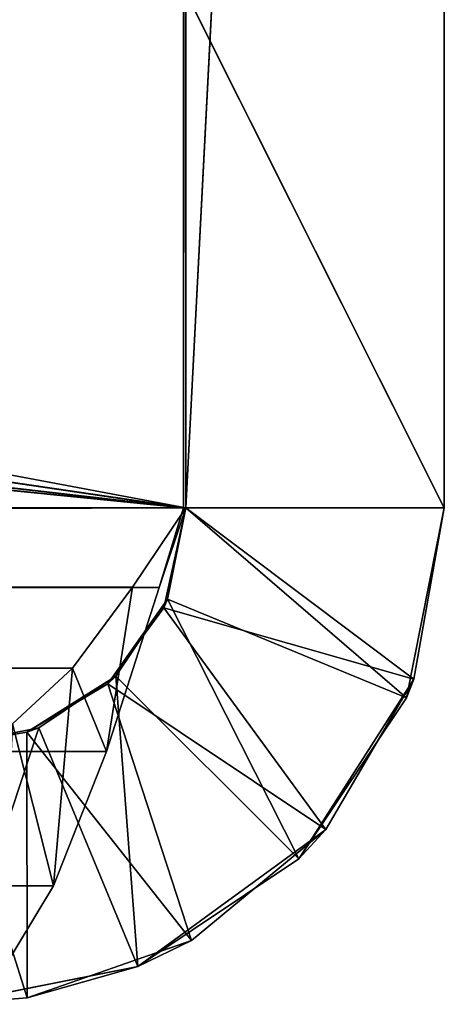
# Model space of a CAD drawing. Header units: millimetres. Extents: x 237 to 401, y 0 to 141.
# Tile 624 of 656: x 363.04 to 364.35, y 122.54 to 125.59. Entities that reach past the tile are written whole.
import ezdxf

# ---------------------------------------------------------------- set-up
doc = ezdxf.new("R2010")
doc.units = ezdxf.units.MM
doc.header["$LTSCALE"] = 25.4
doc.layers.get('0').update_dxf_attribs({"true_color": 0xff5454})

# ---------------------------------------------------------------- blocks, each defined once
blk = doc.blocks.new('VELERO-I-8042-8043.STL')
at = {"color": 7, "true_color": 0xffffff}
for p, q in [((126.8093, 32.2535, 18.1723), (127.3974, 195.8143, 18.0553)), ((127.3974, 195.8143, 18.0553), (126.8093, 195.8143, 18.1723)), ((126.8093, 32.2535, 18.1723), (127.3974, 195.8143, 18.0553)), ((126.8093, 195.8143, 17.3723), (127.0912, 195.8143, 17.3162)), ((127.0912, 195.8143, 17.3162), (126.8093, 32.2535, 17.3723)), ((127.0912, 195.8143, 17.3162), (126.8093, 32.2535, 17.3723)), ((126.8093, 195.8143, 18.1723), (127.0912, 195.8143, 17.3162)), ((126.8093, 195.8143, 17.3723), (127.0912, 195.8143, 17.3162)), ((126.8093, 195.8143, 18.1723), (127.0912, 195.8143, 17.3162)), ((127.3974, 195.8143, 18.0553), (126.8093, 195.8143, 18.1723)), ((127.0912, 195.8143, 17.3162), (127.0546, 32.0958, 17.3302)), ((127.0912, 195.8143, 17.3162), (127.0546, 32.0958, 17.3302)), ((127.3302, 195.8143, 17.1565), (127.0546, 32.0958, 17.3302)), ((127.3302, 195.8143, 17.1565), (127.0546, 32.0958, 17.3302)), ((127.0551, 32.1789, 18.1525), (127.3974, 195.8143, 18.0553)), ((127.0551, 32.1789, 18.1525), (127.3974, 195.8143, 18.0553)), ((127.0912, 195.8143, 17.3162), (127.3302, 195.8143, 17.1565)), ((127.3974, 195.8143, 18.0553), (127.0912, 195.8143, 17.3162)), ((127.3974, 195.8143, 18.0553), (127.0912, 195.8143, 17.3162)), ((127.0912, 195.8143, 17.3162), (127.3302, 195.8143, 17.1565)), ((127.3302, 195.8143, 17.1565), (127.3054, 31.9104, 17.1802)), ((127.3302, 195.8143, 17.1565), (127.3054, 31.9104, 17.1802)), ((127.4899, 195.8143, 16.9176), (127.3054, 31.9104, 17.1802)), ((127.4899, 195.8143, 16.9176), (127.3054, 31.9104, 17.1802)), ((127.3302, 195.8143, 17.1565), (127.4899, 195.8143, 16.9176)), ((127.3974, 195.8143, 18.0553), (127.3302, 195.8143, 17.1565)), ((127.3974, 195.8143, 18.0553), (127.3302, 195.8143, 17.1565)), ((127.8959, 195.8143, 17.7222), (127.3302, 195.8143, 17.1565)), ((127.8959, 195.8143, 17.7222), (127.3302, 195.8143, 17.1565)), ((127.3302, 195.8143, 17.1565), (127.4899, 195.8143, 16.9176)), ((127.8959, 195.8143, 17.7222), (127.3974, 195.8143, 18.0553)), ((127.3974, 195.8143, 18.0553), (127.9796, 31.8514, 17.6315)), ((127.3974, 195.8143, 18.0553), (127.9796, 31.8514, 17.6315)), ((127.3974, 195.8143, 18.0553), (127.5638, 32.0152, 17.9743)), ((127.3974, 195.8143, 18.0553), (127.5638, 32.0152, 17.9743)), ((127.8959, 195.8143, 17.7222), (127.3974, 195.8143, 18.0553)), ((127.4899, 195.8143, 16.9176), (127.4781, 31.7249, 16.9444)), ((127.4899, 195.8143, 16.9176), (127.4781, 31.7249, 16.9444)), ((127.5459, 195.8143, 16.6357), (127.4781, 31.7249, 16.9444)), ((127.5459, 195.8143, 16.6357), (127.4781, 31.7249, 16.9444)), ((127.4899, 195.8143, 16.9176), (127.5459, 195.8143, 16.6357)), ((127.8959, 195.8143, 17.7222), (127.4899, 195.8143, 16.9176)), ((127.8959, 195.8143, 17.7222), (127.4899, 195.8143, 16.9176)), ((128.229, 195.8143, 17.2237), (127.4899, 195.8143, 16.9176)), ((128.229, 195.8143, 17.2237), (127.4899, 195.8143, 16.9176)), ((127.4899, 195.8143, 16.9176), (127.5459, 195.8143, 16.6357)), ((127.5459, 195.8143, 16.6357), (127.5459, 31.524, 16.6357)), ((127.5459, 195.8143, 16.6357), (127.5459, 181.4766, 6.162)), ((127.5459, 195.8143, 16.6357), (127.5459, 31.524, 16.6357)), ((127.5459, 183.6551, 5.2348), (127.5459, 195.8143, 16.6357)), ((127.5459, 195.8143, 16.6357), (127.5459, 195.8143, 15.0391)), ((127.5459, 183.6551, 5.2348), (127.5459, 195.8143, 16.6357)), ((127.5459, 182.6826, 5.9726), (127.5459, 195.8143, 16.6357)), ((127.5459, 182.6826, 5.9726), (127.5459, 195.8143, 16.6357)), ((127.5459, 195.8143, 16.6357), (127.5459, 181.4766, 6.162)), ((128.229, 195.8143, 17.2237), (127.5459, 195.8143, 16.6357)), ((128.229, 195.8143, 17.2237), (127.5459, 195.8143, 16.6357)), ((128.3459, 195.8143, 16.6357), (127.5459, 195.8143, 16.6357)), ((128.3459, 195.8143, 16.6357), (127.5459, 195.8143, 16.6357)), ((128.3459, 195.8143, 16.6357), (127.5459, 195.8143, 15.0391)), ((127.5459, 195.8143, 16.6357), (127.5459, 195.8143, 15.0391)), ((128.3459, 195.8143, 16.6357), (127.5459, 195.8143, 15.0391)), ((128.229, 195.8143, 17.2237), (127.8959, 195.8143, 17.7222)), ((127.8959, 195.8143, 17.7222), (128.2514, 31.6877, 17.1662)), ((127.8959, 195.8143, 17.7222), (128.2514, 31.6877, 17.1662)), ((127.8959, 195.8143, 17.7222), (127.9796, 31.8514, 17.6315)), ((127.8959, 195.8143, 17.7222), (127.9796, 31.8514, 17.6315)), ((128.229, 195.8143, 17.2237), (127.8959, 195.8143, 17.7222)), ((128.3459, 195.8143, 16.6357), (128.229, 195.8143, 17.2237)), ((128.229, 195.8143, 17.2237), (128.3459, 31.524, 16.6357)), ((128.229, 195.8143, 17.2237), (128.3459, 31.524, 16.6357)), ((128.229, 195.8143, 17.2237), (128.2514, 31.6877, 17.1662)), ((128.229, 195.8143, 17.2237), (128.2514, 31.6877, 17.1662)), ((128.3459, 195.8143, 16.6357), (128.229, 195.8143, 17.2237)), ((128.3459, 31.524, 16.6357), (128.3459, 195.8143, 16.6357)), ((128.3459, 181.4766, 6.162), (128.3459, 195.8143, 16.6357)), ((128.3459, 31.524, 16.6357), (128.3459, 195.8143, 16.6357)), ((128.3459, 181.4766, 6.162), (128.3459, 195.8143, 16.6357)), ((128.3459, 182.6826, 5.9726), (128.3459, 195.8143, 16.6357)), ((128.3459, 182.6826, 5.9726), (128.3459, 195.8143, 16.6357)), ((128.3459, 183.6551, 5.2348), (128.3459, 195.8143, 16.6357)), ((128.3459, 195.8143, 15.0391), (128.3459, 195.8143, 16.6357)), ((128.3459, 195.8143, 16.6357), (128.3459, 185.8867, 5.1116)), ((128.3459, 195.8143, 16.6357), (128.3459, 185.8867, 5.1116)), ((128.3459, 183.6551, 5.2348), (128.3459, 195.8143, 16.6357)), ((128.3459, 195.8143, 15.0391), (128.3459, 195.8143, 16.6357)), ((127.5459, 181.4766, 6.162), (127.5459, 31.524, 16.6357)), ((127.5459, 181.4766, 6.162), (127.5459, 31.524, 16.6357)), ((128.3459, 181.4766, 6.162), (128.3459, 31.524, 16.6357)), ((128.3459, 181.4766, 6.162), (128.3459, 31.524, 16.6357)), ((127.5459, 180.3247, 5.7576), (127.5459, 31.524, 16.6357)), ((127.5459, 180.3247, 5.7576), (127.5459, 31.524, 16.6357)), ((128.3459, 180.3247, 5.7576), (128.3459, 31.524, 16.6357)), ((128.3459, 180.3247, 5.7576), (128.3459, 31.524, 16.6357)), ((127.5459, 31.524, 16.6357), (127.5459, 179.5016, 4.8561)), ((127.5459, 31.524, 16.6357), (127.5459, 179.5016, 4.8561)), ((128.3459, 179.5016, 4.8561), (128.3459, 31.524, 16.6357)), ((128.3459, 179.5016, 4.8561), (128.3459, 31.524, 16.6357)), ((127.5459, 31.524, 16.6357), (127.5459, 179.2036, 3.6723)), ((127.5459, 31.524, 16.6357), (127.5459, 179.2036, 3.6723)), ((128.3459, 179.2036, 1.1723), (128.3459, 31.524, 16.6357)), ((128.3459, 179.2036, 1.1723), (128.3459, 31.524, 16.6357)), ((128.3459, 179.2036, 3.6723), (128.3459, 31.524, 16.6357)), ((128.3459, 179.2036, 3.6723), (128.3459, 31.524, 16.6357)), ((126.8093, 32.2535, 18.1723), (127.0551, 32.1789, 18.1525)), ((127.0546, 32.0958, 17.3302), (126.8093, 32.2535, 17.3723)), ((126.8093, 32.2535, 17.3723), (127.0551, 32.1789, 18.1525)), ((126.8093, 32.2535, 18.1723), (127.0551, 32.1789, 18.1525)), ((126.8093, 32.2535, 17.3723), (127.0551, 32.1789, 18.1525)), ((127.0546, 32.0958, 17.3302), (126.8093, 32.2535, 17.3723)), ((127.0546, 32.0958, 17.3302), (127.0551, 32.1789, 18.1525)), ((127.0546, 32.0958, 17.3302), (127.0551, 32.1789, 18.1525)), ((127.0551, 32.1789, 18.1525), (127.5638, 32.0152, 17.9743)), ((127.0551, 32.1789, 18.1525), (127.5638, 32.0152, 17.9743)), ((127.3054, 31.9104, 17.1802), (127.0546, 32.0958, 17.3302)), ((127.0546, 32.0958, 17.3302), (127.5638, 32.0152, 17.9743)), ((127.0546, 32.0958, 17.3302), (127.5638, 32.0152, 17.9743)), ((127.3054, 31.9104, 17.1802), (127.0546, 32.0958, 17.3302)), ((127.1957, 31.709, 17.1317), (39.7248, 32.0082, 17.3302)), ((127.1957, 31.709, 17.1317), (39.7248, 32.0082, 17.3302)), ((127.3054, 31.9104, 17.1802), (127.5638, 32.0152, 17.9743)), ((127.3054, 31.9104, 17.1802), (127.5638, 32.0152, 17.9743)), ((127.5638, 32.0152, 17.9743), (127.9796, 31.8514, 17.6315)), ((127.5638, 32.0152, 17.9743), (127.9796, 31.8514, 17.6315)), ((127.1957, 31.709, 17.1317), (127.0102, 31.9448, 17.3045)), ((127.0102, 31.9448, 17.3045), (127.1368, 31.2577, 17.8059)), ((127.0102, 31.9448, 17.3045), (127.1368, 31.2577, 17.8059)), ((127.1957, 31.709, 17.1317), (127.0102, 31.9448, 17.3045)), ((127.4781, 31.7249, 16.9444), (127.3054, 31.9104, 17.1802)), ((127.3054, 31.9104, 17.1802), (127.9796, 31.8514, 17.6315)), ((127.3054, 31.9104, 17.1802), (127.9796, 31.8514, 17.6315)), ((127.4781, 31.7249, 16.9444), (127.3054, 31.9104, 17.1802)), ((127.4781, 31.7249, 16.9444), (127.9796, 31.8514, 17.6315)), ((127.4781, 31.7249, 16.9444), (127.9796, 31.8514, 17.6315)), ((127.9796, 31.8514, 17.6315), (128.2514, 31.6877, 17.1662)), ((127.9796, 31.8514, 17.6315), (128.2514, 31.6877, 17.1662)), ((127.1957, 31.709, 17.1317), (39.5394, 31.7575, 17.1802)), ((127.1957, 31.709, 17.1317), (39.5394, 31.7575, 17.1802)), ((127.3812, 31.559, 16.881), (39.5394, 31.7575, 17.1802)), ((127.3812, 31.559, 16.881), (39.5394, 31.7575, 17.1802)), ((126.973, 31.723, 18.0778), (127.1368, 31.2577, 17.8059)), ((126.973, 31.723, 18.0778), (127.1368, 31.2577, 17.8059)), ((127.1957, 31.709, 17.1317), (127.1368, 31.2577, 17.8059)), ((127.1957, 31.709, 17.1317), (127.1368, 31.2577, 17.8059)), ((127.3812, 31.559, 16.881), (127.1957, 31.709, 17.1317)), ((127.1957, 31.709, 17.1317), (127.3005, 30.9149, 17.3901)), ((127.1957, 31.709, 17.1317), (127.3005, 30.9149, 17.3901)), ((127.3812, 31.559, 16.881), (127.1957, 31.709, 17.1317)), ((127.5459, 31.524, 16.6357), (127.4781, 31.7249, 16.9444)), ((127.4781, 31.7249, 16.9444), (128.2514, 31.6877, 17.1662)), ((127.4781, 31.7249, 16.9444), (128.2514, 31.6877, 17.1662)), ((127.5459, 31.524, 16.6357), (127.4781, 31.7249, 16.9444)), ((127.5459, 31.524, 16.6357), (128.2514, 31.6877, 17.1662)), ((127.5459, 31.524, 16.6357), (128.2514, 31.6877, 17.1662)), ((128.2514, 31.6877, 17.1662), (128.3459, 31.524, 16.6357)), ((128.2514, 31.6877, 17.1662), (128.3459, 31.524, 16.6357)), ((127.3812, 31.559, 16.881), (39.3539, 31.5848, 16.9444)), ((127.3812, 31.559, 16.881), (39.3539, 31.5848, 16.9444)), ((127.5459, 31.524, 16.6357), (39.3539, 31.5848, 16.9444)), ((127.5459, 31.524, 16.6357), (39.3539, 31.5848, 16.9444)), ((127.3812, 31.559, 16.881), (127.3005, 30.9149, 17.3901)), ((127.3812, 31.559, 16.881), (127.3005, 30.9149, 17.3901)), ((127.5459, 31.524, 16.6357), (127.3812, 31.559, 16.881)), ((127.3812, 31.559, 16.881), (127.4642, 30.7367, 16.8815)), ((127.3812, 31.559, 16.881), (127.4642, 30.7367, 16.8815)), ((127.5459, 31.524, 16.6357), (127.3812, 31.559, 16.881)), ((127.5459, 31.524, 16.6357), (39.1459, 31.524, 16.6357)), ((127.5459, 31.524, 16.6357), (39.1459, 31.524, 16.6357)), ((127.5459, 31.524, 16.6357), (83.3459, 31.5169, 12.154)), ((127.5459, 31.524, 16.6357), (83.3459, 31.5169, 12.154)), ((127.5459, 31.524, 16.6357), (84.9709, 31.5169, 11.7186)), ((127.5459, 31.524, 16.6357), (84.9709, 31.5169, 11.7186)), ((86.1605, 31.5169, 10.529), (127.5459, 31.524, 16.6357)), ((86.1605, 31.5169, 10.529), (127.5459, 31.524, 16.6357)), ((86.5959, 31.5169, 8.904), (127.5459, 31.524, 16.6357)), ((86.5959, 31.5169, 8.904), (127.5459, 31.524, 16.6357)), ((127.5459, 31.524, 16.6357), (127.4642, 30.7367, 16.8815)), ((127.5459, 31.524, 16.6357), (127.4642, 30.7367, 16.8815)), ((127.5388, 30.7169, 16.6357), (127.5459, 31.524, 16.6357)), ((127.5459, 31.524, 16.6357), (127.5388, 30.7169, 1.1723)), ((127.5459, 31.524, 16.6357), (127.5388, 30.7169, 1.1723)), ((127.5388, 30.7169, 16.6357), (127.5459, 31.524, 16.6357)), ((127.5459, 31.524, 1.1723), (127.5459, 31.524, 16.6357)), ((127.5459, 31.524, 1.1723), (127.5459, 31.524, 16.6357)), ((127.5459, 31.524, 1.1723), (127.5459, 31.524, 16.6357)), ((127.5459, 31.524, 16.6357), (128.3459, 31.524, 16.6357)), ((127.5459, 31.524, 16.6357), (128.3459, 31.524, 16.6357)), ((127.5459, 31.524, 16.6357), (128.3459, 31.524, 1.1723)), ((127.5459, 31.524, 16.6357), (128.3459, 31.524, 1.1723)), ((127.5459, 31.524, 1.1723), (127.5459, 31.524, 16.6357)), ((128.3459, 31.524, 16.6357), (128.3459, 31.524, 1.1723)), ((128.3459, 31.524, 16.6357), (128.3459, 31.524, 1.1723)), ((39.3167, 30.8114, 17.1662), (127.1368, 31.2577, 17.8059)), ((39.3167, 30.8114, 17.1662), (127.1368, 31.2577, 17.8059)), ((39.4804, 31.0833, 17.6315), (127.1368, 31.2577, 17.8059)), ((39.4804, 31.0833, 17.6315), (127.1368, 31.2577, 17.8059)), ((127.1368, 31.2577, 17.8059), (127.3005, 30.9149, 17.3901)), ((127.1368, 31.2577, 17.8059), (127.3005, 30.9149, 17.3901)), ((39.3167, 30.8114, 17.1662), (127.3005, 30.9149, 17.3901)), ((39.3167, 30.8114, 17.1662), (127.3005, 30.9149, 17.3901)), ((127.3005, 30.9149, 17.3901), (127.4642, 30.7367, 16.8815)), ((127.3005, 30.9149, 17.3901), (127.4642, 30.7367, 16.8815)), ((39.3167, 30.8114, 17.1662), (127.4642, 30.7367, 16.8815)), ((39.3167, 30.8114, 17.1662), (127.4642, 30.7367, 16.8815)), ((39.153, 30.7169, 16.6357), (127.4642, 30.7367, 16.8815)), ((39.153, 30.7169, 16.6357), (127.4642, 30.7367, 16.8815)), ((127.4642, 30.7367, 16.8815), (127.5388, 30.7169, 16.6357)), ((127.4642, 30.7367, 16.8815), (127.5388, 30.7169, 16.6357)), ((39.153, 30.7169, 16.6357), (127.5388, 30.7169, 16.6357)), ((39.153, 30.7169, 16.6357), (127.5388, 30.7169, 16.6357)), ((83.3459, 30.7169, 12.154), (127.5388, 30.7169, 16.6357)), ((83.3459, 30.7169, 12.154), (127.5388, 30.7169, 16.6357)), ((84.9709, 30.7169, 11.7186), (127.5388, 30.7169, 16.6357)), ((84.9709, 30.7169, 11.7186), (127.5388, 30.7169, 16.6357)), ((86.1605, 30.7169, 10.529), (127.5388, 30.7169, 16.6357)), ((86.1605, 30.7169, 10.529), (127.5388, 30.7169, 16.6357)), ((127.5388, 30.7169, 16.6357), (127.5388, 30.7169, 1.1723)), ((127.5388, 30.7169, 16.6357), (127.5388, 30.7169, 1.1723))]:
    blk.add_line(p, q, dxfattribs=at)
mesh = blk.add_polyface(dxfattribs=at)
corners = [(127.3974, 195.8143, 18.0553), (126.8093, 195.8143, 18.1723), (126.8093, 32.2535, 18.1723)]
mesh.append_faces([[corners[k] for k in face] for face in [(0, 1, 2)]], dxfattribs={"color": 7})
mesh = blk.add_polyface(dxfattribs=at)
corners = [(127.3974, 195.8143, 18.0553), (126.8093, 32.2535, 18.1723), (127.0551, 32.1789, 18.1525)]
mesh.append_faces([[corners[k] for k in face] for face in [(0, 1, 2)]], dxfattribs={"color": 7})
mesh = blk.add_polyface(dxfattribs=at)
corners = [(127.0912, 195.8143, 17.3162), (126.8093, 32.2535, 17.3723), (126.8093, 195.8143, 17.3723)]
mesh.append_faces([[corners[k] for k in face] for face in [(0, 1, 2)]], dxfattribs={"color": 7})
mesh = blk.add_polyface(dxfattribs=at)
corners = [(127.0912, 195.8143, 17.3162), (127.0546, 32.0958, 17.3302), (126.8093, 32.2535, 17.3723)]
mesh.append_faces([[corners[k] for k in face] for face in [(0, 1, 2)]], dxfattribs={"color": 7})
mesh = blk.add_polyface(dxfattribs=at)
corners = [(126.8093, 195.8143, 18.1723), (127.0912, 195.8143, 17.3162), (126.8093, 195.8143, 17.3723)]
mesh.append_faces([[corners[k] for k in face] for face in [(0, 1, 2)]], dxfattribs={"color": 7})
mesh = blk.add_polyface(dxfattribs=at)
corners = [(126.8093, 195.8143, 18.1723), (127.3974, 195.8143, 18.0553), (127.0912, 195.8143, 17.3162)]
mesh.append_faces([[corners[k] for k in face] for face in [(0, 1, 2)]], dxfattribs={"color": 7})
mesh = blk.add_polyface(dxfattribs=at)
corners = [(127.3302, 195.8143, 17.1565), (127.0546, 32.0958, 17.3302), (127.0912, 195.8143, 17.3162)]
mesh.append_faces([[corners[k] for k in face] for face in [(0, 1, 2)]], dxfattribs={"color": 7})
mesh = blk.add_polyface(dxfattribs=at)
corners = [(127.3302, 195.8143, 17.1565), (127.3054, 31.9104, 17.1802), (127.0546, 32.0958, 17.3302)]
mesh.append_faces([[corners[k] for k in face] for face in [(0, 1, 2)]], dxfattribs={"color": 7})
mesh = blk.add_polyface(dxfattribs=at)
corners = [(127.5638, 32.0152, 17.9743), (127.3974, 195.8143, 18.0553), (127.0551, 32.1789, 18.1525)]
mesh.append_faces([[corners[k] for k in face] for face in [(0, 1, 2)]], dxfattribs={"color": 7})
mesh = blk.add_polyface(dxfattribs=at)
corners = [(127.3974, 195.8143, 18.0553), (127.3302, 195.8143, 17.1565), (127.0912, 195.8143, 17.3162)]
mesh.append_faces([[corners[k] for k in face] for face in [(0, 1, 2)]], dxfattribs={"color": 7})
mesh = blk.add_polyface(dxfattribs=at)
corners = [(127.4899, 195.8143, 16.9176), (127.3054, 31.9104, 17.1802), (127.3302, 195.8143, 17.1565)]
mesh.append_faces([[corners[k] for k in face] for face in [(0, 1, 2)]], dxfattribs={"color": 7})
mesh = blk.add_polyface(dxfattribs=at)
corners = [(127.4899, 195.8143, 16.9176), (127.4781, 31.7249, 16.9444), (127.3054, 31.9104, 17.1802)]
mesh.append_faces([[corners[k] for k in face] for face in [(0, 1, 2)]], dxfattribs={"color": 7})
mesh = blk.add_polyface(dxfattribs=at)
corners = [(127.3974, 195.8143, 18.0553), (127.8959, 195.8143, 17.7222), (127.3302, 195.8143, 17.1565)]
mesh.append_faces([[corners[k] for k in face] for face in [(0, 1, 2)]], dxfattribs={"color": 7})
mesh = blk.add_polyface(dxfattribs=at)
corners = [(127.8959, 195.8143, 17.7222), (127.4899, 195.8143, 16.9176), (127.3302, 195.8143, 17.1565)]
mesh.append_faces([[corners[k] for k in face] for face in [(0, 1, 2)]], dxfattribs={"color": 7})
mesh = blk.add_polyface(dxfattribs=at)
corners = [(127.9796, 31.8514, 17.6315), (127.8959, 195.8143, 17.7222), (127.3974, 195.8143, 18.0553)]
mesh.append_faces([[corners[k] for k in face] for face in [(0, 1, 2)]], dxfattribs={"color": 7})
mesh = blk.add_polyface(dxfattribs=at)
corners = [(127.9796, 31.8514, 17.6315), (127.3974, 195.8143, 18.0553), (127.5638, 32.0152, 17.9743)]
mesh.append_faces([[corners[k] for k in face] for face in [(0, 1, 2)]], dxfattribs={"color": 7})
mesh = blk.add_polyface(dxfattribs=at)
corners = [(127.5459, 195.8143, 16.6357), (127.4781, 31.7249, 16.9444), (127.4899, 195.8143, 16.9176)]
mesh.append_faces([[corners[k] for k in face] for face in [(0, 1, 2)]], dxfattribs={"color": 7})
mesh = blk.add_polyface(dxfattribs=at)
corners = [(127.5459, 195.8143, 16.6357), (127.5459, 31.524, 16.6357), (127.4781, 31.7249, 16.9444)]
mesh.append_faces([[corners[k] for k in face] for face in [(0, 1, 2)]], dxfattribs={"color": 7})
mesh = blk.add_polyface(dxfattribs=at)
corners = [(127.8959, 195.8143, 17.7222), (128.229, 195.8143, 17.2237), (127.4899, 195.8143, 16.9176)]
mesh.append_faces([[corners[k] for k in face] for face in [(0, 1, 2)]], dxfattribs={"color": 7})
mesh = blk.add_polyface(dxfattribs=at)
corners = [(128.229, 195.8143, 17.2237), (127.5459, 195.8143, 16.6357), (127.4899, 195.8143, 16.9176)]
mesh.append_faces([[corners[k] for k in face] for face in [(0, 1, 2)]], dxfattribs={"color": 7})
mesh = blk.add_polyface(dxfattribs=at)
corners = [(127.5459, 195.8143, 16.6357), (127.5459, 181.4766, 6.162), (127.5459, 31.524, 16.6357)]
mesh.append_faces([[corners[k] for k in face] for face in [(0, 1, 2)]], dxfattribs={"color": 7})
mesh = blk.add_polyface(dxfattribs=at)
corners = [(127.5459, 195.8143, 15.0391), (127.5459, 183.6551, 5.2348), (127.5459, 195.8143, 16.6357)]
mesh.append_faces([[corners[k] for k in face] for face in [(0, 1, 2)]], dxfattribs={"color": 7})
mesh = blk.add_polyface(dxfattribs=at)
corners = [(127.5459, 195.8143, 16.6357), (127.5459, 183.6551, 5.2348), (127.5459, 182.6826, 5.9726)]
mesh.append_faces([[corners[k] for k in face] for face in [(0, 1, 2)]], dxfattribs={"color": 7})
mesh = blk.add_polyface(dxfattribs=at)
corners = [(127.5459, 195.8143, 16.6357), (127.5459, 182.6826, 5.9726), (127.5459, 181.4766, 6.162)]
mesh.append_faces([[corners[k] for k in face] for face in [(0, 1, 2)]], dxfattribs={"color": 7})
mesh = blk.add_polyface(dxfattribs=at)
corners = [(128.229, 195.8143, 17.2237), (128.3459, 195.8143, 16.6357), (127.5459, 195.8143, 16.6357)]
mesh.append_faces([[corners[k] for k in face] for face in [(0, 1, 2)]], dxfattribs={"color": 7})
mesh = blk.add_polyface(dxfattribs=at)
corners = [(128.3459, 195.8143, 16.6357), (127.5459, 195.8143, 15.0391), (127.5459, 195.8143, 16.6357)]
mesh.append_faces([[corners[k] for k in face] for face in [(0, 1, 2)]], dxfattribs={"color": 7})
mesh = blk.add_polyface(dxfattribs=at)
corners = [(128.3459, 195.8143, 16.6357), (128.3459, 195.8143, 15.0391), (127.5459, 195.8143, 15.0391)]
mesh.append_faces([[corners[k] for k in face] for face in [(0, 1, 2)]], dxfattribs={"color": 7})
mesh = blk.add_polyface(dxfattribs=at)
corners = [(127.8959, 195.8143, 17.7222), (128.2514, 31.6877, 17.1662), (128.229, 195.8143, 17.2237)]
mesh.append_faces([[corners[k] for k in face] for face in [(0, 1, 2)]], dxfattribs={"color": 7})
mesh = blk.add_polyface(dxfattribs=at)
corners = [(127.8959, 195.8143, 17.7222), (127.9796, 31.8514, 17.6315), (128.2514, 31.6877, 17.1662)]
mesh.append_faces([[corners[k] for k in face] for face in [(0, 1, 2)]], dxfattribs={"color": 7})
mesh = blk.add_polyface(dxfattribs=at)
corners = [(128.229, 195.8143, 17.2237), (128.3459, 31.524, 16.6357), (128.3459, 195.8143, 16.6357)]
mesh.append_faces([[corners[k] for k in face] for face in [(0, 1, 2)]], dxfattribs={"color": 7})
mesh = blk.add_polyface(dxfattribs=at)
corners = [(128.229, 195.8143, 17.2237), (128.2514, 31.6877, 17.1662), (128.3459, 31.524, 16.6357)]
mesh.append_faces([[corners[k] for k in face] for face in [(0, 1, 2)]], dxfattribs={"color": 7})
mesh = blk.add_polyface(dxfattribs=at)
corners = [(128.3459, 195.8143, 16.6357), (128.3459, 31.524, 16.6357), (128.3459, 181.4766, 6.162)]
mesh.append_faces([[corners[k] for k in face] for face in [(0, 1, 2)]], dxfattribs={"color": 7})
mesh = blk.add_polyface(dxfattribs=at)
corners = [(128.3459, 195.8143, 16.6357), (128.3459, 181.4766, 6.162), (128.3459, 182.6826, 5.9726)]
mesh.append_faces([[corners[k] for k in face] for face in [(0, 1, 2)]], dxfattribs={"color": 7})
mesh = blk.add_polyface(dxfattribs=at)
corners = [(128.3459, 195.8143, 16.6357), (128.3459, 182.6826, 5.9726), (128.3459, 183.6551, 5.2348)]
mesh.append_faces([[corners[k] for k in face] for face in [(0, 1, 2)]], dxfattribs={"color": 7})
mesh = blk.add_polyface(dxfattribs=at)
corners = [(128.3459, 195.8143, 16.6357), (128.3459, 185.8867, 5.1116), (128.3459, 195.8143, 15.0391)]
mesh.append_faces([[corners[k] for k in face] for face in [(0, 1, 2)]], dxfattribs={"color": 7})
mesh = blk.add_polyface(dxfattribs=at)
corners = [(128.3459, 195.8143, 16.6357), (128.3459, 183.6551, 5.2348), (128.3459, 185.8867, 5.1116)]
mesh.append_faces([[corners[k] for k in face] for face in [(0, 1, 2)]], dxfattribs={"color": 7})
mesh = blk.add_polyface(dxfattribs=at)
corners = [(127.5459, 181.4766, 6.162), (127.5459, 180.3247, 5.7576), (127.5459, 31.524, 16.6357)]
mesh.append_faces([[corners[k] for k in face] for face in [(0, 1, 2)]], dxfattribs={"color": 7})
mesh = blk.add_polyface(dxfattribs=at)
corners = [(128.3459, 181.4766, 6.162), (128.3459, 31.524, 16.6357), (128.3459, 180.3247, 5.7576)]
mesh.append_faces([[corners[k] for k in face] for face in [(0, 1, 2)]], dxfattribs={"color": 7})
mesh = blk.add_polyface(dxfattribs=at)
corners = [(127.5459, 180.3247, 5.7576), (127.5459, 179.5016, 4.8561), (127.5459, 31.524, 16.6357)]
mesh.append_faces([[corners[k] for k in face] for face in [(0, 1, 2)]], dxfattribs={"color": 7})
mesh = blk.add_polyface(dxfattribs=at)
corners = [(128.3459, 180.3247, 5.7576), (128.3459, 31.524, 16.6357), (128.3459, 179.5016, 4.8561)]
mesh.append_faces([[corners[k] for k in face] for face in [(0, 1, 2)]], dxfattribs={"color": 7})
mesh = blk.add_polyface(dxfattribs=at)
corners = [(127.5459, 179.5016, 4.8561), (127.5459, 179.2036, 3.6723), (127.5459, 31.524, 16.6357)]
mesh.append_faces([[corners[k] for k in face] for face in [(0, 1, 2)]], dxfattribs={"color": 7})
mesh = blk.add_polyface(dxfattribs=at)
corners = [(128.3459, 179.5016, 4.8561), (128.3459, 31.524, 16.6357), (128.3459, 179.2036, 3.6723)]
mesh.append_faces([[corners[k] for k in face] for face in [(0, 1, 2)]], dxfattribs={"color": 7})
mesh = blk.add_polyface(dxfattribs=at)
corners = [(127.5459, 179.2036, 3.6723), (127.5459, 31.524, 1.1723), (127.5459, 31.524, 16.6357)]
mesh.append_faces([[corners[k] for k in face] for face in [(0, 1, 2)]], dxfattribs={"color": 7})
mesh = blk.add_polyface(dxfattribs=at)
corners = [(128.3459, 179.2036, 1.1723), (128.3459, 31.524, 16.6357), (128.3459, 31.524, 1.1723)]
mesh.append_faces([[corners[k] for k in face] for face in [(0, 1, 2)]], dxfattribs={"color": 7})
mesh = blk.add_polyface(dxfattribs=at)
corners = [(128.3459, 179.2036, 3.6723), (128.3459, 31.524, 16.6357), (128.3459, 179.2036, 1.1723)]
mesh.append_faces([[corners[k] for k in face] for face in [(0, 1, 2)]], dxfattribs={"color": 7})
mesh = blk.add_polyface(dxfattribs=at)
corners = [(126.8093, 32.2535, 18.1723), (126.8093, 32.2535, 17.3723), (127.0551, 32.1789, 18.1525)]
mesh.append_faces([[corners[k] for k in face] for face in [(0, 1, 2)]], dxfattribs={"color": 7})
mesh = blk.add_polyface(dxfattribs=at)
corners = [(127.0551, 32.1789, 18.1525), (126.8093, 32.2535, 17.3723), (127.0546, 32.0958, 17.3302)]
mesh.append_faces([[corners[k] for k in face] for face in [(0, 1, 2)]], dxfattribs={"color": 7})
mesh = blk.add_polyface(dxfattribs=at)
corners = [(127.0551, 32.1789, 18.1525), (127.0546, 32.0958, 17.3302), (127.5638, 32.0152, 17.9743)]
mesh.append_faces([[corners[k] for k in face] for face in [(0, 1, 2)]], dxfattribs={"color": 7})
mesh = blk.add_polyface(dxfattribs=at)
corners = [(127.5638, 32.0152, 17.9743), (127.0546, 32.0958, 17.3302), (127.3054, 31.9104, 17.1802)]
mesh.append_faces([[corners[k] for k in face] for face in [(0, 1, 2)]], dxfattribs={"color": 7})
mesh = blk.add_polyface(dxfattribs=at)
corners = [(127.1957, 31.709, 17.1317), (39.5394, 31.7575, 17.1802), (39.7248, 32.0082, 17.3302)]
mesh.append_faces([[corners[k] for k in face] for face in [(0, 1, 2)]], dxfattribs={"color": 7})
mesh = blk.add_polyface(dxfattribs=at)
corners = [(127.1957, 31.709, 17.1317), (39.7248, 32.0082, 17.3302), (127.0102, 31.9448, 17.3045)]
mesh.append_faces([[corners[k] for k in face] for face in [(0, 1, 2)]], dxfattribs={"color": 7})
mesh = blk.add_polyface(dxfattribs=at)
corners = [(127.5638, 32.0152, 17.9743), (127.3054, 31.9104, 17.1802), (127.9796, 31.8514, 17.6315)]
mesh.append_faces([[corners[k] for k in face] for face in [(0, 1, 2)]], dxfattribs={"color": 7})
mesh = blk.add_polyface(dxfattribs=at)
corners = [(127.0102, 31.9448, 17.3045), (126.973, 31.723, 18.0778), (127.1368, 31.2577, 17.8059)]
mesh.append_faces([[corners[k] for k in face] for face in [(0, 1, 2)]], dxfattribs={"color": 7})
mesh = blk.add_polyface(dxfattribs=at)
corners = [(127.0102, 31.9448, 17.3045), (127.1368, 31.2577, 17.8059), (127.1957, 31.709, 17.1317)]
mesh.append_faces([[corners[k] for k in face] for face in [(0, 1, 2)]], dxfattribs={"color": 7})
mesh = blk.add_polyface(dxfattribs=at)
corners = [(127.9796, 31.8514, 17.6315), (127.3054, 31.9104, 17.1802), (127.4781, 31.7249, 16.9444)]
mesh.append_faces([[corners[k] for k in face] for face in [(0, 1, 2)]], dxfattribs={"color": 7})
mesh = blk.add_polyface(dxfattribs=at)
corners = [(127.9796, 31.8514, 17.6315), (127.4781, 31.7249, 16.9444), (128.2514, 31.6877, 17.1662)]
mesh.append_faces([[corners[k] for k in face] for face in [(0, 1, 2)]], dxfattribs={"color": 7})
mesh = blk.add_polyface(dxfattribs=at)
corners = [(39.5394, 31.7575, 17.1802), (127.3812, 31.559, 16.881), (39.3539, 31.5848, 16.9444)]
mesh.append_faces([[corners[k] for k in face] for face in [(0, 1, 2)]], dxfattribs={"color": 7})
mesh = blk.add_polyface(dxfattribs=at)
corners = [(39.5394, 31.7575, 17.1802), (127.1957, 31.709, 17.1317), (127.3812, 31.559, 16.881)]
mesh.append_faces([[corners[k] for k in face] for face in [(0, 1, 2)]], dxfattribs={"color": 7})
mesh = blk.add_polyface(dxfattribs=at)
corners = [(127.1368, 31.2577, 17.8059), (126.973, 31.723, 18.0778), (39.4804, 31.0833, 17.6315)]
mesh.append_faces([[corners[k] for k in face] for face in [(0, 1, 2)]], dxfattribs={"color": 7})
mesh = blk.add_polyface(dxfattribs=at)
corners = [(127.1957, 31.709, 17.1317), (127.1368, 31.2577, 17.8059), (127.3005, 30.9149, 17.3901)]
mesh.append_faces([[corners[k] for k in face] for face in [(0, 1, 2)]], dxfattribs={"color": 7})
mesh = blk.add_polyface(dxfattribs=at)
corners = [(127.1957, 31.709, 17.1317), (127.3005, 30.9149, 17.3901), (127.3812, 31.559, 16.881)]
mesh.append_faces([[corners[k] for k in face] for face in [(0, 1, 2)]], dxfattribs={"color": 7})
mesh = blk.add_polyface(dxfattribs=at)
corners = [(128.2514, 31.6877, 17.1662), (127.4781, 31.7249, 16.9444), (127.5459, 31.524, 16.6357)]
mesh.append_faces([[corners[k] for k in face] for face in [(0, 1, 2)]], dxfattribs={"color": 7})
mesh = blk.add_polyface(dxfattribs=at)
corners = [(128.2514, 31.6877, 17.1662), (127.5459, 31.524, 16.6357), (128.3459, 31.524, 16.6357)]
mesh.append_faces([[corners[k] for k in face] for face in [(0, 1, 2)]], dxfattribs={"color": 7})
mesh = blk.add_polyface(dxfattribs=at)
corners = [(39.3539, 31.5848, 16.9444), (127.5459, 31.524, 16.6357), (39.1459, 31.524, 16.6357)]
mesh.append_faces([[corners[k] for k in face] for face in [(0, 1, 2)]], dxfattribs={"color": 7})
mesh = blk.add_polyface(dxfattribs=at)
corners = [(39.3539, 31.5848, 16.9444), (127.3812, 31.559, 16.881), (127.5459, 31.524, 16.6357)]
mesh.append_faces([[corners[k] for k in face] for face in [(0, 1, 2)]], dxfattribs={"color": 7})
mesh = blk.add_polyface(dxfattribs=at)
corners = [(127.3812, 31.559, 16.881), (127.3005, 30.9149, 17.3901), (127.4642, 30.7367, 16.8815)]
mesh.append_faces([[corners[k] for k in face] for face in [(0, 1, 2)]], dxfattribs={"color": 7})
mesh = blk.add_polyface(dxfattribs=at)
corners = [(127.3812, 31.559, 16.881), (127.4642, 30.7367, 16.8815), (127.5459, 31.524, 16.6357)]
mesh.append_faces([[corners[k] for k in face] for face in [(0, 1, 2)]], dxfattribs={"color": 7})
mesh = blk.add_polyface(dxfattribs=at)
corners = [(127.5459, 31.524, 16.6357), (83.3459, 31.5169, 12.154), (39.1459, 31.524, 16.6357)]
mesh.append_faces([[corners[k] for k in face] for face in [(0, 1, 2)]], dxfattribs={"color": 7})
mesh = blk.add_polyface(dxfattribs=at)
corners = [(127.5459, 31.524, 16.6357), (84.9709, 31.5169, 11.7186), (83.3459, 31.5169, 12.154)]
mesh.append_faces([[corners[k] for k in face] for face in [(0, 1, 2)]], dxfattribs={"color": 7})
mesh = blk.add_polyface(dxfattribs=at)
corners = [(127.5459, 31.524, 16.6357), (86.1605, 31.5169, 10.529), (84.9709, 31.5169, 11.7186)]
mesh.append_faces([[corners[k] for k in face] for face in [(0, 1, 2)]], dxfattribs={"color": 7})
mesh = blk.add_polyface(dxfattribs=at)
corners = [(127.5459, 31.524, 16.6357), (86.5959, 31.5169, 8.904), (86.1605, 31.5169, 10.529)]
mesh.append_faces([[corners[k] for k in face] for face in [(0, 1, 2)]], dxfattribs={"color": 7})
mesh = blk.add_polyface(dxfattribs=at)
corners = [(127.5459, 31.524, 16.6357), (127.5459, 31.524, 1.1723), (86.5959, 31.5169, 8.904)]
mesh.append_faces([[corners[k] for k in face] for face in [(0, 1, 2)]], dxfattribs={"color": 7})
mesh = blk.add_polyface(dxfattribs=at)
corners = [(127.5459, 31.524, 16.6357), (127.4642, 30.7367, 16.8815), (127.5388, 30.7169, 16.6357)]
mesh.append_faces([[corners[k] for k in face] for face in [(0, 1, 2)]], dxfattribs={"color": 7})
mesh = blk.add_polyface(dxfattribs=at)
corners = [(127.5459, 31.524, 16.6357), (127.5388, 30.7169, 1.1723), (127.5459, 31.524, 1.1723)]
mesh.append_faces([[corners[k] for k in face] for face in [(0, 1, 2)]], dxfattribs={"color": 7})
mesh = blk.add_polyface(dxfattribs=at)
corners = [(127.5459, 31.524, 16.6357), (127.5388, 30.7169, 16.6357), (127.5388, 30.7169, 1.1723)]
mesh.append_faces([[corners[k] for k in face] for face in [(0, 1, 2)]], dxfattribs={"color": 7})
mesh = blk.add_polyface(dxfattribs=at)
corners = [(127.5459, 31.524, 16.6357), (128.3459, 31.524, 1.1723), (128.3459, 31.524, 16.6357)]
mesh.append_faces([[corners[k] for k in face] for face in [(0, 1, 2)]], dxfattribs={"color": 7})
mesh = blk.add_polyface(dxfattribs=at)
corners = [(127.5459, 31.524, 16.6357), (127.5459, 31.524, 1.1723), (128.3459, 31.524, 1.1723)]
mesh.append_faces([[corners[k] for k in face] for face in [(0, 1, 2)]], dxfattribs={"color": 7})
mesh = blk.add_polyface(dxfattribs=at)
corners = [(127.1368, 31.2577, 17.8059), (39.4804, 31.0833, 17.6315), (39.3167, 30.8114, 17.1662)]
mesh.append_faces([[corners[k] for k in face] for face in [(0, 1, 2)]], dxfattribs={"color": 7})
mesh = blk.add_polyface(dxfattribs=at)
corners = [(127.1368, 31.2577, 17.8059), (39.3167, 30.8114, 17.1662), (127.3005, 30.9149, 17.3901)]
mesh.append_faces([[corners[k] for k in face] for face in [(0, 1, 2)]], dxfattribs={"color": 7})
mesh = blk.add_polyface(dxfattribs=at)
corners = [(127.3005, 30.9149, 17.3901), (39.3167, 30.8114, 17.1662), (127.4642, 30.7367, 16.8815)]
mesh.append_faces([[corners[k] for k in face] for face in [(0, 1, 2)]], dxfattribs={"color": 7})
mesh = blk.add_polyface(dxfattribs=at)
corners = [(39.3167, 30.8114, 17.1662), (39.153, 30.7169, 16.6357), (127.4642, 30.7367, 16.8815)]
mesh.append_faces([[corners[k] for k in face] for face in [(0, 1, 2)]], dxfattribs={"color": 7})
mesh = blk.add_polyface(dxfattribs=at)
corners = [(127.4642, 30.7367, 16.8815), (39.153, 30.7169, 16.6357), (127.5388, 30.7169, 16.6357)]
mesh.append_faces([[corners[k] for k in face] for face in [(0, 1, 2)]], dxfattribs={"color": 7})
mesh = blk.add_polyface(dxfattribs=at)
corners = [(39.153, 30.7169, 16.6357), (83.3459, 30.7169, 12.154), (127.5388, 30.7169, 16.6357)]
mesh.append_faces([[corners[k] for k in face] for face in [(0, 1, 2)]], dxfattribs={"color": 7})
mesh = blk.add_polyface(dxfattribs=at)
corners = [(127.5388, 30.7169, 16.6357), (83.3459, 30.7169, 12.154), (84.9709, 30.7169, 11.7186)]
mesh.append_faces([[corners[k] for k in face] for face in [(0, 1, 2)]], dxfattribs={"color": 7})
mesh = blk.add_polyface(dxfattribs=at)
corners = [(127.5388, 30.7169, 16.6357), (84.9709, 30.7169, 11.7186), (86.1605, 30.7169, 10.529)]
mesh.append_faces([[corners[k] for k in face] for face in [(0, 1, 2)]], dxfattribs={"color": 7})
mesh = blk.add_polyface(dxfattribs=at)
corners = [(127.5388, 30.7169, 16.6357), (86.1605, 30.7169, 10.529), (127.5388, 30.7169, 1.1723)]
mesh.append_faces([[corners[k] for k in face] for face in [(0, 1, 2)]], dxfattribs={"color": 7})

msp = doc.modelspace()

# ---------------------------------------------------------------- block references
at = {"color": 0, "extrusion": (0, -1, -3.88578e-16)}
msp.add_blockref('VELERO-I-8042-8043.STL', (236.0028, 404.7244, -140.712), dxfattribs=at)

doc.saveas('drawing.dxf')
